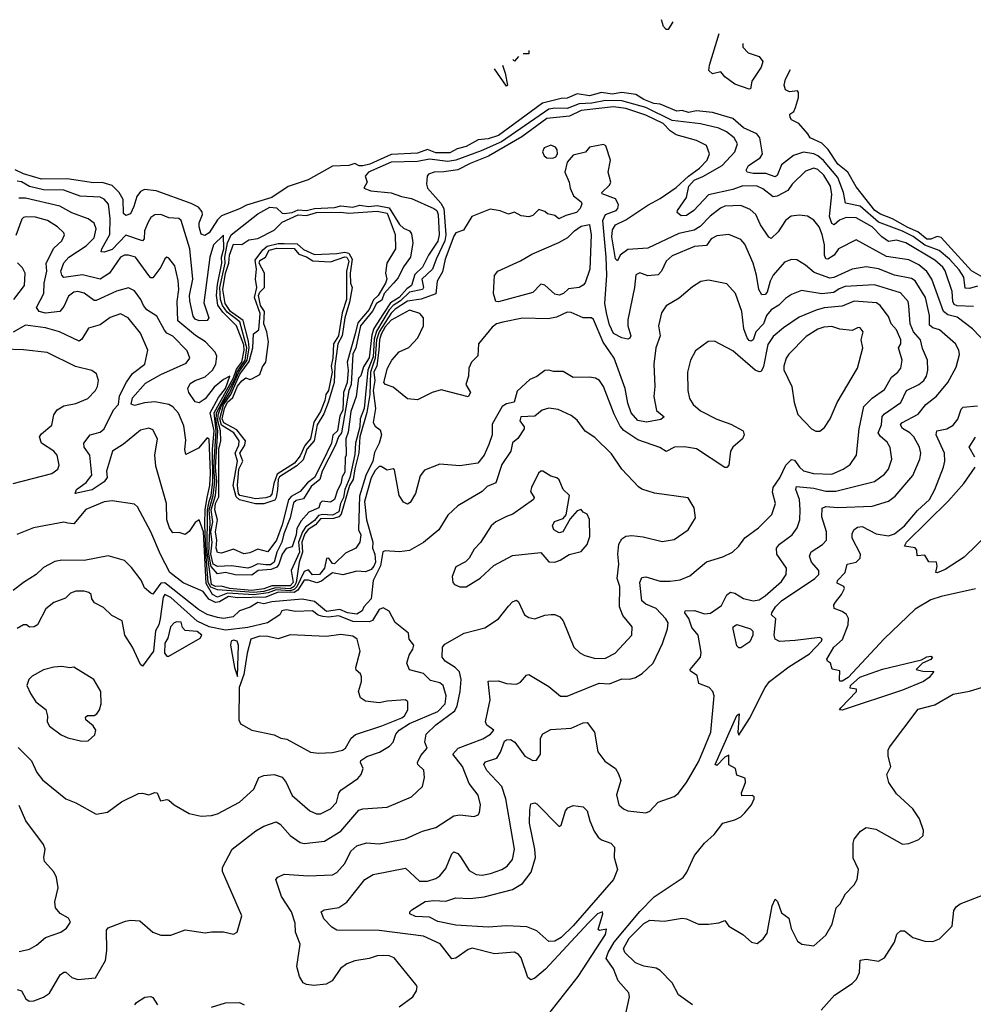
# Model space of a CAD drawing. Extents: x 1892934 to 2008621, y 567149 to 683290.
# Tile 292 of 298: x 1966567 to 1971285, y 677198 to 682069. Entities that reach past the tile are written whole.
import ezdxf

# ---------------------------------------------------------------- set-up
doc = ezdxf.new("R2010")
doc.units = 0

msp = doc.modelspace()

# ---------------------------------------------------------------- linework, layer by layer
at = {"layer": '0CON20XD'}
for points in [[(1969798.6, 682058.5), (1969775, 682020), (1969765, 682020), (1969752.5, 682035), (1969741.8, 682069.2)], [(1970143.9, 681950.9), (1970143.6, 681933.6), (1970170, 681905), (1970225, 681887.5), (1970243, 681863), (1970235.7, 681835), (1970188.9, 681765), (1970182.3, 681727.7), (1970175, 681725.6), (1970105, 681750), (1970055.7, 681785.7), (1970035, 681810.6), (1969995, 681801.2), (1969977, 681817), (1969978.8, 681845), (1970027.3, 682000.5)], [(1969085.5, 681916.1), (1969085, 681900), (1969056.9, 681900)], [(1969034.9, 681887.7), (1969015, 681863.3), (1969006.9, 681871.9)], [(1968956, 681845), (1968968.8, 681805), (1968980, 681745), (1968975, 681740), (1968916.2, 681826.5)], [(1971345, 680787.5), (1971275, 680826), (1971125, 680992.2), (1971105, 680996.4), (1971075, 680984.1), (1971055, 680983.7), (1971010, 681020), (1970960.9, 681040.9), (1970885, 681084.8), (1970825, 681106.5), (1970797.8, 681125), (1970705, 681242.7), (1970663.7, 681315), (1970614.3, 681355), (1970567.3, 681427.3), (1970535, 681458.1), (1970476.7, 681485), (1970466.2, 681505), (1970421.4, 681555), (1970385, 681574.3), (1970378.1, 681585), (1970377.7, 681602.3), (1970397.1, 681615), (1970405.4, 681634.6), (1970419.2, 681685), (1970419.3, 681709.3), (1970415, 681717.5), (1970375, 681712.5), (1970355, 681722.5), (1970348.8, 681745), (1970356, 681775), (1970380.6, 681823.1)], [(1970641.6, 681215), (1970615, 681288.7), (1970543.1, 681373.1), (1970516.1, 681396.1), (1970495, 681405.1), (1970445, 681413.1), (1970395, 681398), (1970335, 681350.8), (1970315, 681298.1), (1970305, 681291.1), (1970258.1, 681308.1), (1970195, 681308), (1970166.2, 681315), (1970161.4, 681325), (1970171.8, 681348.2), (1970230.4, 681385), (1970241.5, 681405), (1970228, 681485), (1970213.2, 681505), (1970148.2, 681535), (1970095, 681580), (1969995, 681609.4), (1969915, 681618.4), (1969875, 681610), (1969845, 681619.8), (1969817.1, 681617.1), (1969735, 681651.1), (1969704.5, 681655), (1969655, 681674.2), (1969615, 681699.6), (1969545, 681708.5), (1969498.6, 681701.4), (1969445, 681708.7), (1969385, 681693.1), (1969325, 681702.3), (1969275, 681681), (1969245, 681678.9), (1969154.1, 681655.9), (1968935, 681495.8), (1968885, 681480.4), (1968834.6, 681475.4), (1968775, 681441.5), (1968730.3, 681429.7), (1968695, 681410.1), (1968625, 681411.2), (1968585, 681427.4), (1968535, 681408.8), (1968405, 681402), (1968298.8, 681355), (1968265, 681346.1), (1968245.7, 681345.7), (1968225, 681357.7), (1968195, 681348.6), (1968115, 681343.9), (1967993.4, 681276.6), (1967895, 681243.5), (1967815, 681189.2), (1967688.9, 681151.1), (1967655, 681132.7), (1967565, 681099.6), (1967545, 681079.7), (1967505, 681014.8), (1967482.3, 681002.3), (1967465, 681008.6), (1967454.9, 681044.9), (1967454.3, 681065), (1967471.2, 681105), (1967469.1, 681119.1), (1967451.6, 681141.6), (1967415, 681159.3), (1967242.6, 681222.6), (1967185, 681229.2), (1967165, 681219.5), (1967145.6, 681195), (1967132.2, 681145), (1967115, 681108.9), (1967091.1, 681101.1), (1967080.9, 681110.9), (1967079.5, 681179.5), (1967058.3, 681215), (1967025, 681248.9), (1966975, 681263.3), (1966932.1, 681262.1), (1966801.4, 681281.4), (1966675, 681280.1), (1966585, 681307.2), (1966545, 681325.6)], [(1971285, 680650), (1971205, 680653.9), (1971190.3, 680660.3), (1971183.9, 680675), (1971180.4, 680725), (1971145, 680826.2), (1971133.3, 680845), (1971095, 680879.2), (1970951.5, 680965), (1970905, 680978), (1970865, 680972.5), (1970831.5, 680995), (1970785, 681044), (1970705, 681089.6), (1970655, 681089.8), (1970623, 681077), (1970595.8, 681054.2), (1970585, 681060.7), (1970572.6, 681095), (1970585.4, 681205), (1970578, 681245), (1970545, 681300), (1970515, 681327.9), (1970495, 681334.7), (1970455, 681320.4), (1970388.2, 681255), (1970366.2, 681223.8), (1970315, 681195.7), (1970295, 681193.3), (1970242.9, 681232.9), (1970215, 681246.1), (1970145, 681247.2), (1970095, 681228.3), (1969975, 681202), (1969902, 681125), (1969865, 681100.5), (1969839.5, 681099.5), (1969820, 681115), (1969821.4, 681125), (1969865, 681190), (1969877.4, 681245), (1969904.4, 681275), (1969947.2, 681292.8), (1970042.1, 681347.9), (1970105.2, 681414.8), (1970118.2, 681455), (1970101.6, 681485), (1970064.2, 681514.2), (1970025, 681533.1), (1969935, 681554), (1969795, 681570), (1969665, 681634.1), (1969545, 681668), (1969465, 681669.7), (1969396.7, 681656.7), (1969335, 681653.4), (1969275, 681629.8), (1969215, 681631.4), (1969184, 681626), (1968950.1, 681465), (1968849.7, 681419.7), (1968725, 681374.6), (1968685, 681366.9), (1968595, 681379.3), (1968535, 681368.1), (1968405, 681363.9), (1968292.5, 681315), (1968275.5, 681295), (1968285.6, 681265), (1968269.2, 681235), (1968303.2, 681223.2), (1968405, 681213.4), (1968455, 681194.4), (1968505, 681184.7), (1968616, 681135), (1968629.9, 681125), (1968637.5, 681105), (1968641.6, 681005), (1968635, 680972.7), (1968589.9, 680905), (1968560.1, 680845), (1968521.9, 680808.1), (1968505.4, 680755), (1968481.5, 680738.5), (1968443.9, 680695), (1968400.8, 680669.2), (1968366.6, 680615), (1968318.8, 680541.2), (1968309.2, 680510.8), (1968295, 680396.7), (1968267.8, 680352.2), (1968255, 680307.5), (1968243.6, 680295), (1968231.8, 680205), (1968205, 680130.8), (1968192.1, 680027.9), (1968181.1, 679995), (1968182.5, 679915), (1968177, 679903), (1968175, 679830), (1968161.8, 679808.2), (1968155, 679773.1), (1968138.3, 679741.7), (1968125, 679696), (1968105, 679681.9), (1968063.5, 679686.5), (1968053.1, 679676.9), (1968046.7, 679655), (1967997.3, 679632.7), (1967959.8, 679590.2), (1967938.1, 679551.9), (1967935, 679521.4), (1967915, 679462), (1967885, 679453.1), (1967864.6, 679425), (1967849.6, 679375), (1967839.4, 679360.6), (1967811.6, 679348.4), (1967746.2, 679343.8), (1967715, 679320.9), (1967632.3, 679322.3), (1967585, 679333.8), (1967545, 679327.9), (1967513.8, 679363.8), (1967502.5, 679425), (1967508.5, 679585), (1967504.6, 679645), (1967524.7, 679715), (1967532.4, 679785), (1967526.9, 679855), (1967538.6, 680035), (1967528.5, 680125), (1967625, 680296.8), (1967639.7, 680340.3), (1967665, 680375.1), (1967677.8, 680435), (1967675, 680461.2), (1967638.9, 680555), (1967571.7, 680621.7), (1967546.7, 680656.7), (1967540.1, 680705), (1967545, 680759.7), (1967567.5, 680865), (1967564.8, 680895), (1967576, 680936), (1967575, 681002.5), (1967525, 680955.7), (1967507.4, 680895), (1967478.1, 680668.1), (1967502.5, 680595), (1967495, 680581.2), (1967455, 680580), (1967435, 680587.8), (1967425, 680602.5), (1967408.4, 680678.4), (1967406.8, 680705), (1967423.1, 680785), (1967408.1, 680935), (1967366.3, 681076.3), (1967353.9, 681086.1), (1967305, 681089.3), (1967265, 681106.1), (1967236.2, 681103.8), (1967215, 681090), (1967202.4, 681067.6), (1967184.7, 681025), (1967181.8, 680985), (1967175, 680975.5), (1967092.7, 681002.7), (1967025, 680932.9), (1966985, 680919.1), (1966970.5, 680920.5), (1966973.1, 680935), (1967012.9, 681007.1), (1967014.8, 681085), (1967005.9, 681155.9), (1966985, 681181.1), (1966965, 681191.8), (1966865.9, 681195.9), (1966785, 681226.1), (1966685, 681227.7), (1966615, 681244.3), (1966575, 681266.7), (1966555, 681270.8)], [(1971353.4, 680463.4), (1971279.8, 680539.8), (1971205, 680596.7), (1971158.5, 680608.5), (1971137.7, 680625), (1971079.5, 680785), (1971055, 680823.1), (1971015, 680857.1), (1970965, 680881.9), (1970855, 680897.5), (1970705, 680979.4), (1970617.8, 680935), (1970595.6, 680905), (1970565, 680884.6), (1970555, 680885.6), (1970547.7, 680905), (1970549, 680955), (1970536.9, 681006.9), (1970522.5, 681045), (1970495, 681076.7), (1970465, 681097.7), (1970425, 681102.7), (1970383.5, 681096.5), (1970355.5, 681075), (1970319.7, 681020.3), (1970285, 680987.5), (1970273, 680993), (1970231.2, 681055), (1970208.2, 681105), (1970180.9, 681130.9), (1970135, 681150), (1970055, 681146.1), (1970033.1, 681136.9), (1969982, 681098), (1969933.7, 681046.3), (1969902.8, 681027.2), (1969828.2, 681011.8), (1969675, 680939), (1969575, 680933), (1969536.7, 680905), (1969525, 680876.7), (1969515, 680886.7), (1969495.6, 680995), (1969499.9, 681030.1), (1969514.2, 681055), (1969565, 681079), (1969675, 681152.3), (1969735, 681184.8), (1969815, 681239.4), (1969875.1, 681294.9), (1969930.8, 681335), (1969967.3, 681375), (1969979.2, 681405), (1969965, 681447.1), (1969915, 681471), (1969815, 681500.3), (1969785, 681520), (1969749.8, 681555), (1969665, 681597.2), (1969565, 681630.2), (1969505, 681637.6), (1969345, 681619.9), (1969287.5, 681592.5), (1969175, 681580), (1969050.9, 681489.1), (1968885.7, 681394.3), (1968795, 681358.1), (1968735, 681326.8), (1968665, 681316), (1968617.5, 681315), (1968590, 681305), (1968582.5, 681295), (1968579.2, 681255), (1968584.4, 681235), (1968650.9, 681160.9), (1968664.4, 681134.4), (1968674.4, 681005), (1968669.5, 680975), (1968626.7, 680885), (1968609.7, 680835), (1968556, 680785), (1968564.2, 680745), (1968559, 680735), (1968495, 680720.4), (1968451.1, 680678.9), (1968414.2, 680655.8), (1968395, 680633.5), (1968332.2, 680527.8), (1968320.9, 680489.1), (1968315, 680401.1), (1968289.5, 680335), (1968271.1, 680145), (1968251.5, 680095), (1968249.4, 680055), (1968228.6, 679975), (1968225, 679918.2), (1968199.3, 679805), (1968175.6, 679745), (1968168.1, 679705), (1968153.6, 679676.4), (1968145.8, 679634.2), (1968115, 679617.3), (1968065, 679621.2), (1968045, 679616.8), (1968025, 679591.1), (1967981.5, 679558.5), (1967966.3, 679535), (1967945.5, 679485), (1967951.8, 679435), (1967910.1, 679345), (1967919.2, 679285), (1967905, 679268), (1967815, 679269.1), (1967775, 679254), (1967715, 679245.5), (1967605, 679254.9), (1967565, 679267.4), (1967535, 679265.8), (1967516.1, 679275), (1967494.5, 679435), (1967495.4, 679645), (1967504.1, 679685), (1967514.2, 679715), (1967522.9, 679782.9), (1967520.1, 679945), (1967528.3, 680035), (1967508.7, 680125), (1967549.7, 680200.3), (1967585, 680244.8), (1967607.1, 680305), (1967575, 680289), (1967528.2, 680251.8), (1967485, 680193.1), (1967455, 680172.9), (1967435, 680178), (1967404.3, 680225), (1967398, 680245), (1967410.2, 680269.8), (1967434.2, 680285), (1967485, 680302.8), (1967520.2, 680335), (1967537.1, 680365), (1967542, 680405), (1967534.5, 680424.5), (1967485.8, 680475), (1967436.8, 680506.8), (1967349.5, 680579.5), (1967345.2, 680675), (1967354.2, 680735), (1967351.1, 680778.9), (1967335, 680852), (1967305, 680890), (1967295, 680893.8), (1967285, 680886.2), (1967264.6, 680845), (1967225, 680791.5), (1967215, 680792.5), (1967205, 680803.3), (1967139.6, 680895), (1967104.8, 680904.8), (1967085, 680904), (1967065.3, 680895), (1967010.6, 680815), (1966965, 680784.8), (1966877.4, 680807.4), (1966784.4, 680794.4), (1966774.8, 680804.8), (1966770, 680825), (1966785, 680866.8), (1966810.3, 680895), (1966895, 680950.7), (1966935, 680989.6), (1966945.2, 681035), (1966935, 681062.1), (1966905, 681084.1), (1966825, 681113.5), (1966765, 681147), (1966595, 681186.2), (1966563.2, 681186.8)], [(1969563.1, 677145), (1969583.8, 677235), (1969581.2, 677255), (1969528.1, 677315), (1969505, 677374.3), (1969468.4, 677425), (1969478, 677455), (1969508.6, 677505), (1969635, 677658), (1969705, 677730), (1969850, 677825), (1969868.1, 677851.9), (1969905.4, 677935), (1969955, 677995.5), (1970002.4, 678037.6), (1970045, 678094), (1970105, 678110.8), (1970134.4, 678125.6), (1970154.5, 678145.5), (1970188, 678185), (1970201.2, 678215), (1970200, 678225), (1970191.2, 678231.2), (1970138.8, 678228.8), (1970138.6, 678245), (1970158, 678295), (1970156.1, 678316.1), (1970115, 678332.5), (1970107.5, 678365), (1970075, 678382.5), (1970075, 678430), (1970055, 678420), (1970015, 678380), (1970007.5, 678385), (1970115, 678626.7), (1970126.2, 678635), (1970120, 678545), (1970125, 678530), (1970177.6, 678612.4), (1970255.4, 678764.6), (1970277.1, 678795), (1970372.2, 678867.8), (1970475, 678932.2), (1970533.5, 678995), (1970537, 679007), (1970525, 679012.2), (1970402.7, 678997.3), (1970325, 678993.8), (1970304.7, 679004.7), (1970299.6, 679025), (1970307.5, 679105), (1970286.7, 679125), (1970287.5, 679135), (1970305.4, 679165), (1970335.9, 679195), (1970500.3, 679305), (1970520.4, 679325), (1970519.6, 679345), (1970484.1, 679385), (1970474.1, 679415), (1970483, 679437), (1970537.9, 679472.1), (1970557.5, 679495), (1970558.8, 679535), (1970535, 679610), (1970536.7, 679653.3), (1970555, 679660.3), (1970615, 679656.7), (1970785, 679662), (1970865, 679686.9), (1970898.8, 679711.2), (1970984.7, 679815), (1971019.4, 679895), (1971025.3, 679925), (1971019.1, 679955), (1970990.7, 680005), (1970971.2, 680025), (1970935, 680047.5), (1970923.8, 680065), (1970931.5, 680075), (1971012.2, 680117.8), (1971049.1, 680165), (1971102.8, 680207.2), (1971159.2, 680275), (1971199.5, 680350.5), (1971216.7, 680413.3), (1971213.2, 680435), (1971196.9, 680465), (1971116.7, 680535), (1971085, 680545.3), (1971068.6, 680558.6), (1971068.1, 680605), (1971048.8, 680695), (1970997.1, 680777.1), (1970978.8, 680788.8), (1970895, 680805.7), (1970815, 680837.2), (1970755, 680846.6), (1970685, 680834.7), (1970595, 680794.4), (1970575, 680790.9), (1970498, 680818), (1970455, 680854.6), (1970410.8, 680880.8), (1970385, 680882.9), (1970350.6, 680869.4), (1970294.7, 680805), (1970279.7, 680775), (1970265, 680721.8), (1970255, 680710.4), (1970238.2, 680708.2), (1970223.3, 680735), (1970212.4, 680805), (1970195.2, 680865), (1970155, 680959.4), (1970135, 680981.1), (1970075, 681006.4), (1970015, 681000.3), (1969987.3, 680985), (1969965, 680952.7), (1969905, 680946.5), (1969795, 680901.4), (1969764.5, 680875), (1969742.7, 680825), (1969725, 680807.1), (1969675, 680801.8), (1969635, 680816.6), (1969615, 680806.9), (1969608.5, 680745), (1969574.7, 680585), (1969576.1, 680555), (1969590, 680505), (1969585, 680493.3), (1969575, 680488.8), (1969545, 680494.7), (1969505, 680517.5), (1969485, 680559.2), (1969470.9, 680610.9), (1969461.8, 680665), (1969470.8, 680805), (1969468.3, 680895), (1969451.9, 681075), (1969465.2, 681104.8), (1969517.5, 681125), (1969526.2, 681135), (1969530, 681155), (1969515, 681182.5), (1969448.3, 681208.3), (1969447.5, 681215), (1969485, 681250), (1969491.2, 681265), (1969478, 681315), (1969490, 681375), (1969465.9, 681445.9), (1969455, 681451.2), (1969385, 681438), (1969366.2, 681413.8), (1969305, 681399.4), (1969276, 681365), (1969264.2, 681315), (1969285.7, 681265.7), (1969290, 681235), (1969307, 681197), (1969345, 681167.5), (1969347.7, 681157.7), (1969340, 681135), (1969320.8, 681115), (1969269.2, 681100.8), (1969233.3, 681083.3), (1969215, 681100), (1969178.3, 681108.3), (1969165, 681120), (1969135, 681130), (1969105, 681100), (1969085, 681093.3), (1969048.3, 681098.3), (1969015, 681117.5), (1968985, 681107.5), (1968943.6, 681123.6), (1968895, 681132.5), (1968803.8, 681095), (1968761.7, 681028.3), (1968725, 681014.3), (1968715, 680997.5), (1968672.3, 680885), (1968657.9, 680822.1), (1968632.9, 680775), (1968625, 680712.7), (1968552.9, 680687.1), (1968485, 680676.2), (1968425, 680637.3), (1968405, 680617.5), (1968344.8, 680525.2), (1968331.5, 680485), (1968324.8, 680395), (1968302.1, 680325), (1968298.5, 680215), (1968284.5, 680125.5), (1968250, 680005), (1968244, 679926), (1968225, 679848), (1968216, 679795), (1968199.2, 679765), (1968157.1, 679622.9), (1968145, 679610.3), (1968119.2, 679600.8), (1968055, 679600.5), (1968030, 679570), (1967993.3, 679546.7), (1967977.9, 679525), (1967962.6, 679485), (1967966, 679435), (1967950.1, 679385), (1967935, 679285), (1967925, 679264.5), (1967905.7, 679254.3), (1967831.7, 679258.3), (1967775, 679240.7), (1967725, 679234.6), (1967545, 679248.3), (1967512.5, 679262.5), (1967499.8, 679285), (1967487.3, 679435), (1967482.5, 679575), (1967484.9, 679645.1), (1967495, 679706.2), (1967507.8, 679765), (1967511.5, 679825), (1967505, 679994.7), (1967495, 680000.9), (1967450.6, 679949.4), (1967388.3, 679918.3), (1967383, 679943), (1967389, 679989), (1967379.3, 680059.3), (1967353, 680123), (1967325, 680154.6), (1967304, 680165), (1967235, 680178), (1967185, 680173.6), (1967135, 680160.5), (1967117.5, 680167.5), (1967125, 680198), (1967189.8, 680270.2), (1967265, 680313.9), (1967390.8, 680369.2), (1967408.8, 680395), (1967395, 680430.8), (1967325, 680502.7), (1967295, 680518.8), (1967282.5, 680532.5), (1967245, 680603.1), (1967195, 680634.6), (1967180, 680655), (1967165.7, 680685.7), (1967135, 680727.5), (1967105, 680742.5), (1967045, 680726.7), (1966945, 680679.7), (1966935, 680680.6), (1966885, 680716.6), (1966855, 680724.2), (1966835, 680720.8), (1966808.9, 680701.1), (1966785, 680650), (1966765, 680625.3), (1966695, 680617.3), (1966662.5, 680625), (1966650, 680645), (1966686.6, 680715), (1966687.5, 680765), (1966701.9, 680825), (1966698.5, 680865), (1966735, 680938.2), (1966774.6, 680975), (1966788.9, 681005), (1966785.6, 681015), (1966753.6, 681045), (1966705, 681075.3), (1966645, 681092.1), (1966596.7, 681093.3), (1966585, 681091.4), (1966577.8, 681082.2), (1966548.2, 681001.8)], [(1969205, 681383.8), (1969219.1, 681390.9), (1969228.2, 681405), (1969226.5, 681425), (1969218.3, 681438.3), (1969195, 681447.9), (1969161.9, 681435), (1969153.6, 681415), (1969161.9, 681395), (1969175.4, 681385.4), (1969205, 681383.8)], [(1971305, 680751.6), (1971265, 680739.8), (1971245, 680741.5), (1971237, 680795), (1971215, 680831.1), (1971166.1, 680885), (1971115, 680927.1), (1971044.4, 680954.4), (1970987, 680997), (1970935, 681023.5), (1970815, 681066.7), (1970725, 681146.3), (1970651.9, 681161.9), (1970641.6, 681215)], [(1967695, 679356.2), (1967615, 679367.5), (1967545, 679364), (1967524, 679375), (1967511.7, 679425), (1967518.3, 679485), (1967513, 679535), (1967521.8, 679585), (1967514.5, 679645), (1967535, 679715), (1967541.6, 679785), (1967535.2, 679855), (1967547.7, 680035), (1967539.3, 680085), (1967540.6, 680125), (1967632.5, 680295), (1967643, 680327), (1967681.7, 680385), (1967690.5, 680445), (1967655.2, 680575), (1967592.9, 680622.9), (1967569.9, 680655), (1967560.3, 680685), (1967557, 680745), (1967583.5, 680865), (1967582, 680895), (1967595, 680965), (1967612.6, 681005), (1967745, 681108.2), (1967805, 681141.1), (1967837.9, 681137.9), (1967865, 681111.4), (1967875, 681109.6), (1967915, 681115.5), (1967945, 681127.9), (1967985, 681124.5), (1968025, 681135.1), (1968125, 681140.7), (1968155, 681147.7), (1968215, 681141.6), (1968248.8, 681151.2), (1968294.7, 681144.7), (1968335, 681149.3), (1968395, 681137.6), (1968445, 681056.4), (1968465, 681037.1), (1968495.6, 681025), (1968505, 681009.2), (1968512.5, 680965), (1968500.3, 680895), (1968465, 680846.3), (1968438.7, 680791.3), (1968416.3, 680765), (1968370.3, 680715), (1968358.2, 680681.8), (1968332, 680665), (1968312.2, 680627.8), (1968253.1, 680555), (1968229.6, 680445), (1968214.7, 680415), (1968206.1, 680265), (1968194.8, 680234.8), (1968158.8, 680025), (1968143.3, 680005), (1968129.5, 679965), (1968062.6, 679835), (1968051.1, 679795), (1968009.5, 679760.5), (1967970.7, 679699.3), (1967935, 679690.3), (1967921.3, 679678.7), (1967905.3, 679604.7), (1967872.8, 679525), (1967863.8, 679485), (1967838.5, 679435), (1967825.4, 679385), (1967807.3, 679372.7), (1967785, 679373), (1967745, 679377.3), (1967715, 679363.2), (1967695, 679356.2)], [(1967675, 679426.7), (1967625, 679450), (1967565, 679430), (1967545, 679433.3), (1967539.6, 679455), (1967542.5, 679495), (1967536.2, 679535), (1967544.9, 679595), (1967532, 679645), (1967535, 679675.2), (1967552, 679708), (1967551.7, 679945), (1967561.5, 679985), (1967560.4, 680035), (1967547.6, 680085), (1967549.4, 680115), (1967563, 680157), (1967605.7, 680224.3), (1967650.8, 680325), (1967692.3, 680385), (1967702.9, 680445), (1967699.4, 680479.4), (1967671.7, 680581.7), (1967610.2, 680625), (1967584, 680665), (1967571.5, 680735), (1967584.6, 680815), (1967601.6, 680865), (1967605, 680904.2), (1967625, 680958.8), (1967665, 680956.5), (1967700.1, 680979.9), (1967745, 680987.1), (1967825, 681028.7), (1967865, 681068.3), (1967945, 681104.4), (1967985, 681100.7), (1968035, 681115.8), (1968155, 681117.4), (1968195, 681112.1), (1968335, 681121.7), (1968385, 681112.4), (1968423.8, 681006.2), (1968425.7, 680935), (1968383, 680865), (1968376.7, 680815), (1968383.5, 680785), (1968376.9, 680765), (1968339.7, 680705), (1968317.2, 680682.8), (1968295.4, 680635), (1968240, 680570), (1968227.1, 680515), (1968186.9, 680375), (1968191.7, 680335), (1968186.5, 680275), (1968168.1, 680225), (1968165, 680136.9), (1968150.6, 680109.4), (1968138.3, 680035), (1968116, 680014), (1968108.6, 679975), (1968065, 679882.3), (1968025, 679803.6), (1967991.4, 679778.6), (1967955, 679734.4), (1967909.6, 679710.4), (1967896.2, 679693.8), (1967865, 679570.5), (1967837.1, 679495), (1967795, 679436.7), (1967745, 679450), (1967705, 679431.2), (1967675, 679426.7)], [(1968935, 680672.9), (1968922.5, 680675), (1968910.5, 680715), (1968915, 680803.3), (1968931.9, 680825), (1969044.6, 680875.4), (1969101.1, 680908.9), (1969233.9, 680966.1), (1969277.8, 680992.2), (1969310.8, 681025), (1969345, 681047.7), (1969385.3, 681055.3), (1969394.6, 681004.6), (1969388.1, 680835), (1969365, 680766.9), (1969355, 680755.5), (1969335, 680744.7), (1969282.5, 680737.5), (1969257.5, 680715), (1969235, 680706), (1969215, 680711.2), (1969165, 680756.2), (1969145, 680760), (1969105, 680720), (1968935, 680672.9)], [(1967733.3, 679673.3), (1967653.7, 679693.7), (1967638, 679708), (1967623.6, 679765), (1967643.7, 679885), (1967632.3, 679925), (1967651.4, 679965), (1967652, 679985), (1967625.6, 680025.6), (1967565, 680063), (1967556.2, 680095), (1967575, 680163.5), (1967611.9, 680215), (1967655.8, 680315), (1967701.8, 680378.2), (1967720.9, 680445), (1967723.3, 680515), (1967749.2, 680535), (1967756.3, 680615), (1967728.7, 680695), (1967740.1, 680745), (1967734, 680785), (1967738.8, 680835), (1967731, 680879), (1967769, 680931), (1967791.5, 680948.5), (1967845, 680962.3), (1967875, 680962), (1967939.8, 680959.8), (1967971.7, 680931.7), (1968025, 680907.1), (1968135, 680911.7), (1968175, 680919.9), (1968195, 680914.8), (1968211.6, 680885), (1968201, 680815), (1968203.5, 680765), (1968211.4, 680745), (1968198.5, 680671.5), (1968174.7, 680595), (1968162.1, 680505), (1968140.8, 680465), (1968125.1, 680355), (1968122.6, 680275), (1968093.4, 680175), (1968071, 680119), (1968039.2, 680065), (1968022.9, 679985), (1967987.4, 679945), (1967968.5, 679891.5), (1967938.2, 679861.8), (1967852.3, 679807.7), (1967846, 679795), (1967841.9, 679745), (1967836.3, 679705), (1967828.3, 679691.7), (1967775, 679674.5), (1967733.3, 679673.3)], [(1967735, 679698.9), (1967656.3, 679715), (1967649.5, 679725), (1967644.7, 679765), (1967650.3, 679845), (1967670.3, 679885), (1967655.6, 679925), (1967681.2, 679965), (1967684.6, 679985), (1967640.3, 680040.3), (1967576.7, 680075), (1967569.1, 680095), (1967580, 680145), (1967595, 680177.1), (1967620.5, 680199.5), (1967645, 680255.8), (1967665, 680282), (1967685, 680296.7), (1967705, 680289.4), (1967715, 680291.8), (1967755, 680314.2), (1967768.2, 680351.8), (1967784.4, 680375), (1967798.2, 680475), (1967790.1, 680525), (1967774.8, 680565), (1967778.3, 680625), (1967758.8, 680655), (1967747.7, 680705), (1967755, 680721.3), (1967778.1, 680745), (1967778.3, 680815), (1967750.9, 680865), (1967755, 680877.1), (1967782.7, 680895), (1967800.8, 680929.2), (1967839.4, 680939.4), (1967925, 680937.8), (1967948.4, 680908.4), (1967985, 680896.6), (1968016.8, 680876.8), (1968105, 680870.6), (1968175, 680896.6), (1968185.9, 680895), (1968195.3, 680875), (1968182.8, 680825), (1968184, 680685), (1968161.6, 680618.4), (1968143.4, 680505), (1968118.6, 680465), (1968116.3, 680395), (1968108, 680355), (1968111.9, 680325), (1968094.9, 680235), (1968080.7, 680215), (1968076.2, 680185), (1968055, 680131.2), (1968022.5, 680077.5), (1968004.8, 679995), (1967978.1, 679961.9), (1967955, 679912.3), (1967926.1, 679875), (1967840, 679820), (1967824.4, 679775), (1967815, 679721.6), (1967805, 679710.2), (1967785, 679703.2), (1967735, 679698.9)], [(1966537.6, 680685), (1966590.4, 680755), (1966593.1, 680815), (1966581.3, 680841.3), (1966555.8, 680865.8)], [(1970966.1, 680653.9), (1970962.5, 680675), (1970925, 680718.3), (1970795, 680757.7), (1970651.4, 680748.6), (1970621.8, 680738.2), (1970595, 680719.8), (1970535, 680712.2), (1970435, 680728.9), (1970385, 680710.4), (1970355, 680690.3), (1970323.3, 680656.7), (1970285, 680634), (1970262.1, 680605), (1970246.2, 680565), (1970209.2, 680525), (1970195.4, 680485), (1970185, 680479.5), (1970175, 680482.5), (1970166.4, 680495), (1970149.6, 680539.6), (1970139.6, 680625), (1970108.1, 680715), (1970065, 680763.1), (1969975, 680780.9), (1969936.4, 680773.6), (1969895, 680748.1), (1969828.9, 680691.1), (1969765, 680654.3), (1969741.8, 680618.2), (1969727.8, 680555), (1969734.6, 680505), (1969714.8, 680445.2), (1969704.7, 680365), (1969708.8, 680255), (1969704.1, 680205), (1969717.8, 680135), (1969755.6, 680104.4), (1969738.6, 680091.4), (1969668, 680078), (1969625, 680085.6), (1969591.3, 680125), (1969575, 680172), (1969561.5, 680245), (1969508.1, 680395), (1969453.3, 680473.3), (1969405, 680585.8), (1969395, 680594.3), (1969355, 680594.2), (1969295, 680620.8), (1969275, 680622.9), (1969221.8, 680598.2), (1969181.5, 680588.5), (1969055, 680591.8), (1968956.4, 680573.6), (1968926.2, 680565), (1968905, 680548.6), (1968836.9, 680465), (1968833.7, 680406.3), (1968802.2, 680375), (1968788.2, 680345), (1968786.5, 680305), (1968773.6, 680265), (1968796.7, 680225), (1968785, 680203.4), (1968652.7, 680237.3), (1968607.5, 680225), (1968535, 680188), (1968485, 680193.5), (1968415, 680251.3), (1968376.4, 680265), (1968369.1, 680275), (1968386.8, 680345), (1968407.7, 680385), (1968443.4, 680426.6), (1968491.9, 680448.1), (1968536.4, 680495), (1968564.6, 680555), (1968563.8, 680595), (1968547.1, 680615), (1968495, 680632.4), (1968405, 680583.3), (1968375, 680549.2), (1968355, 680512.9), (1968346.5, 680485), (1968344.2, 680434.2), (1968333.1, 680356.9), (1968318.9, 680325), (1968323.6, 680285), (1968316.1, 680235), (1968327.9, 680145), (1968316.1, 680076.1), (1968325, 680057.5), (1968350.5, 680040.5), (1968356, 680015), (1968345.5, 679975), (1968321.6, 679928.4), (1968313.1, 679885), (1968279.2, 679815), (1968247.2, 679712.8), (1968243.3, 679545), (1968255, 679520), (1968250, 679485), (1968230, 679455), (1968179.2, 679430.8), (1968125, 679377.5), (1968115, 679379.2), (1968095.4, 679405.4), (1968085, 679402.9), (1968075.5, 679355), (1968049.5, 679325), (1968015, 679323.2), (1967995, 679347.5), (1967975, 679339.5), (1967937.3, 679262.7), (1967925, 679249.7), (1967905, 679244.4), (1967835, 679248.6), (1967796.2, 679233.8), (1967725, 679224.5), (1967595, 679232.3), (1967545, 679212.6), (1967521.4, 679225), (1967489.6, 679279.6), (1967475.4, 679535), (1967455, 679595.6), (1967435, 679581.8), (1967405, 679537.5), (1967385, 679522.5), (1967355, 679531.9), (1967325, 679531.1), (1967307.5, 679555), (1967294.8, 679595), (1967293.7, 679675), (1967240.3, 679860.3), (1967235.3, 679915), (1967248.1, 679995), (1967225, 680040), (1967205, 680048.6), (1967165, 680038.1), (1967080.3, 679969.7), (1967026.4, 679935), (1967010.6, 679885), (1966996.8, 679835), (1966999, 679805), (1966985, 679782.7), (1966925, 679743.5), (1966841.2, 679725), (1966848.1, 679745), (1966895, 679779.5), (1966924.2, 679815.8), (1966913.2, 679915), (1966885.6, 679955), (1966884.2, 679974.2), (1966915, 680016), (1966965, 680028.6), (1966984.1, 680045), (1967031.4, 680138.6), (1967055.1, 680165), (1967061, 680209), (1967095, 680276.1), (1967125, 680318.7), (1967185.4, 680365), (1967201.2, 680435), (1967165, 680518.2), (1967103.6, 680595), (1967065, 680614.6), (1967015, 680596.2), (1966965, 680560), (1966907, 680543), (1966875, 680488.1), (1966861.7, 680478.3), (1966764.5, 680524.5), (1966695, 680544.8), (1966595, 680558.1), (1966535, 680523.5)], [(1970288.6, 679621.4), (1970306.4, 679675), (1970291.6, 679731.6), (1970294.6, 679755), (1970326.8, 679803.2), (1970357.1, 679865), (1970385, 679893.6), (1970399.6, 679889.6), (1970424.7, 679855), (1970445, 679838), (1970494.8, 679824.8), (1970585, 679820.9), (1970641.4, 679845), (1970675, 679868.9), (1970706.5, 679915), (1970719.7, 680045), (1970743.3, 680155), (1970785, 680196.6), (1970845, 680240.4), (1970879.6, 680300.4), (1970911.5, 680325), (1970926.1, 680345), (1970933.2, 680385), (1970914.6, 680445), (1970925.3, 680465), (1970925.8, 680485), (1970904.7, 680535), (1970878.2, 680565), (1970865, 680601.5), (1970823.9, 680655), (1970805, 680668.3), (1970696, 680676), (1970635, 680652.2), (1970546.5, 680643.5), (1970507.1, 680632.9), (1970422.8, 680597.2), (1970345, 680545.3), (1970295, 680502.5), (1970267.8, 680462.2), (1970247.3, 680352.7), (1970235, 680328.9), (1970225, 680327.1), (1970205, 680336), (1970095, 680430.8), (1970005, 680479.2), (1969972.1, 680477.9), (1969909.8, 680430.2), (1969885.5, 680385), (1969870, 680325), (1969872.7, 680235), (1969880.5, 680195), (1969899.4, 680165), (1969935, 680134.6), (1970015, 680093.1), (1970085, 680068.2), (1970145.8, 680035), (1970151.1, 680015), (1970142.2, 679995), (1970095, 679954.2), (1970083.1, 679935), (1970075.5, 679865), (1970065.4, 679854.6), (1970055, 679853.3), (1969915, 679946.9), (1969855, 679956.2), (1969806.1, 679953.9), (1969765, 679932.5), (1969733.5, 679953.5), (1969625, 679990.8), (1969556.4, 680036.4), (1969537.6, 680057.6), (1969507.6, 680117.6), (1969455, 680254.2), (1969434.6, 680284.6), (1969415, 680295.6), (1969385, 680300.6), (1969305, 680299.2), (1969255, 680329.3), (1969208.1, 680328.1), (1969185, 680335.6), (1969165, 680334.2), (1969125, 680304.3), (1969090.2, 680289.8), (1969028.6, 680231.4), (1969012.6, 680177.4), (1968975, 680169.1), (1968953.8, 680156.2), (1968905, 680067.5), (1968903.7, 680015), (1968887.5, 679967.5), (1968865, 679915.4), (1968833.5, 679875), (1968745, 679862.3), (1968645, 679870.8), (1968568.7, 679841.3), (1968547.8, 679812.2), (1968524.4, 679725), (1968498.8, 679681.2), (1968485, 679672.9), (1968465, 679682.9), (1968444, 679715), (1968421.7, 679841.7), (1968415, 679847.1), (1968385, 679840.8), (1968355, 679858.8), (1968345, 679858.6), (1968325, 679838.6), (1968305, 679802.3), (1968272.1, 679685), (1968282.2, 679595), (1968313.3, 679485), (1968311.6, 679455), (1968323.2, 679425), (1968326.6, 679385), (1968319, 679365), (1968305, 679349.1), (1968278.2, 679338.2), (1968235, 679341.3), (1968165, 679322.6), (1968115, 679332.4), (1968085, 679310.7), (1968059.3, 679290.7), (1968036.2, 679283.8), (1967995, 679297.1), (1967975, 679296.3), (1967943.6, 679246.4), (1967924.7, 679235.3), (1967845, 679236.9), (1967785, 679212.7), (1967645, 679208.7), (1967599.4, 679215), (1967555, 679189.1), (1967535, 679186.3), (1967502, 679202), (1967475, 679239.7), (1967375, 679282.7), (1967310, 679335), (1967262.9, 679422.9), (1967215, 679535.7), (1967149.8, 679659.8), (1967135, 679673.1), (1967025, 679688.5), (1966985, 679683.6), (1966894.8, 679645.2), (1966835, 679575.6), (1966805, 679578.9), (1966785, 679583.3), (1966635, 679556.1), (1966553, 679523)], [(1969149.1, 677105), (1969329.1, 677335), (1969465, 677543.3), (1969470, 677570), (1969435, 677563.3), (1969428.3, 677568.3), (1969452.5, 677645), (1969450, 677655), (1969425, 677645.6), (1969380, 677600), (1969168, 677372), (1969115, 677327.9), (1969095, 677319.4), (1969080.4, 677330.4), (1969047.6, 677427.6), (1969035, 677444.2), (1969015, 677455.6), (1968915, 677447.3), (1968805, 677475.6), (1968785, 677468.6), (1968725, 677425.6), (1968705, 677423.3), (1968647.5, 677497.5), (1968565, 677535.2), (1968345, 677562.6), (1968135, 677564.6), (1968110.4, 677580.4), (1968071.1, 677621.1), (1968058.8, 677655), (1968072.5, 677665), (1968145, 677676.9), (1968185, 677703.3), (1968274.5, 677815), (1968315, 677839.7), (1968475, 677872), (1968545, 677806.5), (1968585, 677807.8), (1968625, 677821.3), (1968646, 677834), (1968675, 677870), (1968705, 677942), (1968715, 677953.1), (1968734.1, 677944.1), (1968748.1, 677928.1), (1968790.2, 677860.2), (1968825, 677840.9), (1968855, 677837.7), (1968896.2, 677845), (1968952, 677865), (1968978.1, 677881.9), (1969004.7, 677915.3), (1969015.4, 677965), (1968972.6, 678215), (1968952.4, 678275), (1968877.1, 678355), (1968863.6, 678385), (1968871.6, 678398.4), (1968928.1, 678415), (1968944.7, 678445), (1968965, 678499.2), (1968975, 678507.2), (1968995, 678508.9), (1969015.7, 678495.7), (1969065.6, 678425), (1969105, 678404.4), (1969124.3, 678405.7), (1969143.8, 678436.2), (1969143.5, 678515), (1969155, 678536.4), (1969195, 678558.2), (1969295, 678563.9), (1969355, 678591.1), (1969375, 678592.9), (1969410, 678545), (1969426.7, 678446.7), (1969461.6, 678401.6), (1969514.4, 678365), (1969529.1, 678339.1), (1969540, 678305), (1969519.5, 678235), (1969530.8, 678185), (1969553.8, 678165), (1969575, 678155.7), (1969665, 678146), (1969685, 678154), (1969725, 678197.8), (1969805, 678226.4), (1969825, 678241.1), (1969866.4, 678295), (1969925, 678397.9), (1969947.7, 678452.3), (1969986.7, 678545), (1970003.3, 678725), (1969996.1, 678746.1), (1969977.5, 678765), (1969926.7, 678785), (1969918.8, 678825), (1969886, 678846), (1969884.3, 678855), (1969891.4, 678865), (1969935.7, 678915), (1969938.8, 678938.8), (1969923.8, 679025), (1969892.4, 679062.4), (1969876.5, 679106.5), (1969858.1, 679135), (1969858.8, 679145), (1969905, 679146.1), (1969955, 679130), (1969985, 679133.7), (1970038.3, 679171.7), (1970065.9, 679224.1), (1970083.5, 679236.5), (1970105, 679231.6), (1970147.1, 679205), (1970195, 679194), (1970225, 679198.8), (1970255, 679218.2), (1970335, 679290), (1970359.2, 679325), (1970360.4, 679355), (1970312, 679425), (1970310.4, 679455), (1970326.1, 679473.9), (1970388.5, 679521.5), (1970413.2, 679555), (1970426.7, 679595), (1970428.6, 679645), (1970424.8, 679695), (1970406.8, 679745), (1970410.4, 679759.6), (1970495, 679750.8), (1970555, 679736.6), (1970605, 679737.1), (1970795, 679784), (1970845, 679820.9), (1970864.5, 679845), (1970881.5, 679895), (1970872.7, 679952.7), (1970859.1, 679979.1), (1970825, 680006.4), (1970813.3, 680025), (1970830.6, 680065), (1970834.5, 680105.5), (1970845, 680119.7), (1970926.7, 680175), (1970954.8, 680235.2), (1971015, 680264.7), (1971040, 680285), (1971052.4, 680305), (1971060, 680335), (1971057.5, 680385), (1971032.6, 680442.6), (1971023.7, 680485), (1970988, 680525), (1970971.6, 680565), (1970966.1, 680653.9)], [(1970505, 680034.2), (1970525, 680034.3), (1970548.3, 680051.7), (1970576.9, 680095), (1970610.5, 680175), (1970711.1, 680345), (1970738.6, 680445), (1970729.2, 680485), (1970739.4, 680525), (1970725, 680544.3), (1970715, 680545.6), (1970685, 680531.4), (1970625, 680538.5), (1970585, 680550.7), (1970545, 680547.5), (1970515, 680538), (1970458.2, 680501.8), (1970372.2, 680415), (1970359.2, 680395), (1970346.8, 680355), (1970347.4, 680337.4), (1970387.3, 680255), (1970398.9, 680175), (1970415.7, 680115.7), (1970484.4, 680044.4), (1970505, 680034.2)], [(1966535, 679775.3), (1966725, 679824.4), (1966755.8, 679845), (1966762.5, 679865), (1966751.9, 679915), (1966735.6, 679935), (1966675, 679974.4), (1966665.6, 680005), (1966675, 680020.8), (1966726, 680064), (1966736.2, 680115), (1966751.4, 680138.6), (1966785, 680158.9), (1966845, 680170), (1966904.7, 680195.3), (1966942.2, 680235), (1966952.2, 680255), (1966956.7, 680285), (1966946.7, 680316.7), (1966923.7, 680333.7), (1966843.2, 680353.2), (1966703, 680423), (1966585, 680435.9), (1966485, 680438.5)], [(1966555, 677270.8), (1966575, 677264), (1966597.5, 677225), (1966613.8, 677213.8), (1966636.7, 677215), (1966685, 677233.6), (1966715, 677253.5), (1966766.4, 677343.6), (1966785, 677357.1), (1966795, 677357.1), (1966825, 677331.5), (1966855, 677320.4), (1966941.7, 677328.3), (1966990.9, 677415), (1966997.1, 677465), (1966995.5, 677565), (1967005, 677576.2), (1967090, 677610), (1967115, 677614.8), (1967160.9, 677610.9), (1967225, 677554.2), (1967265, 677540.5), (1967315, 677540.6), (1967385, 677566.7), (1967485, 677552.5), (1967516.3, 677556.3), (1967575, 677557.3), (1967625, 677544.3), (1967642, 677555), (1967665.8, 677635), (1967570.8, 677855), (1967570.8, 677875), (1967618.1, 677965), (1967735, 678056.4), (1967775, 678079.5), (1967835, 678100.9), (1967855, 678090), (1967905, 678032.5), (1967955, 677998.5), (1967975, 677993.9), (1968074.2, 678005.8), (1968155, 678054), (1968245, 678158.8), (1968265, 678165.4), (1968385, 678173.5), (1968506, 678225), (1968559.2, 678275), (1968570.3, 678319.7), (1968566, 678356), (1968537.1, 678385), (1968535.5, 678395), (1968551.4, 678428.6), (1968582.9, 678465), (1968571.9, 678495), (1968577.1, 678535), (1968625, 678581.2), (1968719.3, 678650.7), (1968731.9, 678675), (1968746.4, 678745), (1968750.5, 678805), (1968742.2, 678842.2), (1968720.8, 678865), (1968671.8, 678895), (1968656.6, 678915), (1968658.5, 678965), (1968669.6, 678980.4), (1968766.2, 679035), (1968868.7, 679061.3), (1968936.2, 679105), (1968985, 679168.6), (1969005, 679188.6), (1969025, 679198), (1969035, 679190), (1969064, 679125), (1969085, 679111.4), (1969115, 679105.7), (1969165, 679122.5), (1969195.9, 679125.9), (1969215, 679125.8), (1969238.8, 679115), (1969255.5, 679095.5), (1969308.9, 678965), (1969337.6, 678937.6), (1969363.1, 678923.1), (1969415, 678909.3), (1969465, 678910.9), (1969512.2, 678935), (1969595.6, 679025), (1969596.9, 679065), (1969551.2, 679121.2), (1969534.5, 679165), (1969535.3, 679264.7), (1969522.9, 679305), (1969531.6, 679375), (1969526.1, 679425), (1969531.3, 679475), (1969545, 679500.5), (1969565, 679513.6), (1969595, 679517.5), (1969651.5, 679511.5), (1969745, 679488), (1969805, 679498), (1969874, 679545), (1969910, 679605), (1969903.3, 679655), (1969874, 679704), (1969706.8, 679726.8), (1969645, 679745.8), (1969627.4, 679757.4), (1969545.8, 679845), (1969495, 679920.8), (1969412, 680002), (1969365, 680033.8), (1969325, 680088.2), (1969295, 680110.5), (1969230.6, 680140.6), (1969185, 680146.8), (1969151.9, 680138.1), (1969115, 680108.1), (1969046.2, 680105), (1969040.9, 680085), (1969062.5, 680055), (1969062.5, 680045), (1969032, 679998), (1969004.5, 679975.5), (1968996.2, 679933.8), (1968952, 679868), (1968922.3, 679777.7), (1968879.5, 679760.5), (1968854, 679735), (1968735, 679664.4), (1968685, 679617.5), (1968641.1, 679545), (1968565, 679482.5), (1968495, 679443.8), (1968445, 679436.9), (1968375, 679440.8), (1968363.2, 679436.8), (1968352.1, 679367.9), (1968315.9, 679295), (1968305, 679204.2), (1968268.8, 679165), (1968261.2, 679145), (1968235, 679128.9), (1968188, 679135), (1968150.7, 679150.7), (1968085, 679142.2), (1968025, 679190.6), (1967965, 679203.2), (1967815, 679188.8), (1967775, 679179.8), (1967745, 679186.6), (1967707.4, 679162.6), (1967654.5, 679145), (1967622.9, 679115), (1967575, 679107.5), (1967545, 679111.5), (1967495, 679126), (1967450.6, 679150.6), (1967285, 679283), (1967265, 679281.4), (1967225, 679227.5), (1967215, 679231.4), (1967185, 679258), (1967167.2, 679297.2), (1967119.6, 679359.6), (1967085, 679394), (1967005, 679417.1), (1966885, 679392.9), (1966775.4, 679394.6), (1966741.1, 679388.9), (1966685, 679358.9), (1966648.6, 679325), (1966585, 679285.6), (1966535, 679245.6)], [(1971295, 679252.9), (1971125, 679216.2), (1971075, 679199.8), (1970997.6, 679152.4), (1970844.4, 679005.6), (1970665.6, 678814.4), (1970635, 678796.2), (1970625, 678797.5), (1970622, 678805), (1970625, 678847.5), (1970586.7, 678856.7), (1970577.5, 678885), (1970562.5, 678895), (1970560, 678905), (1970594.2, 678965), (1970637, 679003), (1970666, 679076), (1970666.8, 679106.8), (1970657, 679127), (1970635, 679141.9), (1970595.8, 679155.8), (1970594.2, 679174.2), (1970602.8, 679187.2), (1970633.3, 679225), (1970648, 679255), (1970643.3, 679265), (1970610.9, 679280.9), (1970612.7, 679295), (1970651.4, 679335), (1970660.8, 679375), (1970705, 679386.2), (1970725.4, 679405), (1970725.9, 679425), (1970684.7, 679505), (1970684.6, 679525), (1970692.9, 679545), (1970711.2, 679558.8), (1970735, 679561.4), (1970804, 679525), (1970865, 679515.3), (1970895, 679525.3), (1970945, 679565.3), (1971008.5, 679641.5), (1971067.7, 679695), (1971094.7, 679745.3), (1971137.2, 679855), (1971143.3, 679885), (1971141.6, 679925), (1971100.5, 680015), (1971103.6, 680035), (1971154, 680045), (1971185, 680063.5), (1971207.3, 680092.7), (1971225, 680142.9), (1971235, 680152.1), (1971305, 680158.5)], [(1971291.9, 679905), (1971263.6, 679955), (1971295, 680003.5)], [(1971365, 679532.5), (1971240.1, 679409.9), (1971145, 679349.6), (1971105, 679332), (1971100, 679335), (1971105.9, 679365.9), (1971102.5, 679385), (1971065, 679387.5), (1971045, 679420), (1971007.5, 679417.5), (1971006, 679445), (1970997.1, 679457.1), (1970944.4, 679464.4), (1970953.8, 679485), (1971161.5, 679688.5), (1971237.3, 679775), (1971293.5, 679855)], [(1968775, 679264), (1968845, 679306), (1968911.8, 679368.2), (1969005, 679418), (1969145, 679434), (1969185, 679387.5), (1969215, 679385.6), (1969241.2, 679395), (1969285, 679423.8), (1969345, 679438.8), (1969375, 679473.3), (1969387.3, 679512.7), (1969385.9, 679595.9), (1969375, 679622.5), (1969355, 679632.5), (1969345, 679646.7), (1969325, 679640), (1969289.7, 679600.3), (1969253.8, 679535), (1969235, 679530.6), (1969210, 679545), (1969203.3, 679565), (1969212.6, 679587.4), (1969255, 679601.4), (1969270, 679620), (1969287.3, 679715), (1969256.2, 679745), (1969235, 679792.5), (1969225, 679802.5), (1969195, 679811.2), (1969155, 679835.6), (1969145, 679835.5), (1969133.3, 679825), (1969098.5, 679755), (1969094.6, 679735), (1969112.2, 679705), (1969109.4, 679695), (1969006.4, 679623.6), (1968975, 679611.8), (1968922.9, 679585), (1968899.2, 679565), (1968847.3, 679482.7), (1968815, 679450), (1968790, 679405), (1968772.3, 679387.7), (1968725, 679362.5), (1968706.7, 679315), (1968710, 679285), (1968717.5, 679275), (1968744.2, 679264.2), (1968775, 679264)], [(1968443.8, 677185), (1968511.2, 677235), (1968530, 677265), (1968532.5, 677285), (1968526.7, 677296.7), (1968418.7, 677428.7), (1968395, 677438.1), (1968365, 677440), (1968335, 677437.7), (1968295, 677424.6), (1968225, 677413.1), (1968185, 677398.1), (1968154.2, 677375), (1968112.5, 677315), (1968082.2, 677297.8), (1968021.3, 677291.3), (1967985, 677295.7), (1967969.2, 677305), (1967950.5, 677335), (1967937.8, 677385), (1967954.5, 677495), (1967930.6, 677555), (1967929.2, 677599.2), (1967911.2, 677655), (1967861.5, 677731.5), (1967834.6, 677815.4), (1967843.2, 677826.8), (1967875, 677842.7), (1967995, 677833.1), (1968115, 677838.2), (1968135, 677849.6), (1968175.4, 677895), (1968204.3, 677955.7), (1968235, 677981.5), (1968283.3, 677996.7), (1968345, 677992.3), (1968475, 678016.8), (1968529.2, 678040.8), (1968558.8, 678055), (1968625, 678072.1), (1968715, 678130.7), (1968745, 678135.4), (1968815, 678127.5), (1968834.3, 678135.7), (1968842.4, 678147.6), (1968847.3, 678185), (1968835, 678232), (1968790.2, 678290.2), (1968757.6, 678375), (1968710, 678435), (1968735.8, 678465), (1968858, 678512), (1968896.7, 678535), (1968912, 678555), (1968878.5, 678578.5), (1968871.1, 678595), (1968894.5, 678705), (1968885, 678796.7), (1968935, 678798.6), (1968975, 678785.8), (1969025, 678782), (1969045, 678791.2), (1969074.3, 678825.7), (1969085, 678830), (1969185, 678771.1), (1969242.3, 678722.3), (1969275, 678722.1), (1969312, 678738), (1969433.6, 678786.4), (1969485, 678783.4), (1969545, 678808.6), (1969585, 678807.4), (1969613.1, 678815), (1969646.5, 678835), (1969700, 678885), (1969747.2, 678982.8), (1969772.2, 679055), (1969774.7, 679084.7), (1969763.8, 679105), (1969715, 679155.9), (1969665, 679177.4), (1969644.5, 679194.5), (1969634.2, 679285), (1969645, 679309.4), (1969665, 679312.1), (1969735, 679291.3), (1969785, 679292), (1969835, 679298.8), (1969882.3, 679317.7), (1969965, 679386.7), (1970045, 679411.5), (1970092.5, 679435), (1970125.3, 679464.7), (1970155, 679505.6), (1970221.9, 679555), (1970288.6, 679621.4)], [(1966558.7, 678468.7), (1966625, 678402.5), (1966652.1, 678345), (1966679.2, 678309.2), (1966795, 678214.4), (1966845, 678194.5), (1966945, 678139.4), (1967000.7, 678149.3), (1967070.6, 678199.4), (1967155, 678240.8), (1967175, 678242.9), (1967206, 678234), (1967235, 678246.2), (1967246.7, 678245), (1967264, 678204), (1967295, 678212), (1967305, 678208), (1967331.2, 678185), (1967405, 678142), (1967465, 678129.2), (1967515, 678131.9), (1967545, 678140), (1967655, 678198.1), (1967725, 678263.1), (1967750.6, 678319.4), (1967775, 678330.8), (1967825, 678334.5), (1967865, 678322.1), (1967885.2, 678295.2), (1967915, 678231.4), (1968001.4, 678155), (1968035, 678141.1), (1968055, 678140), (1968105, 678165.6), (1968134.1, 678195.9), (1968145, 678242), (1968155, 678257.5), (1968239.4, 678315), (1968256.7, 678335), (1968265.8, 678365), (1968252.5, 678395), (1968254.3, 678405), (1968285, 678424.7), (1968347.7, 678445), (1968397.1, 678475), (1968415.2, 678494.8), (1968426.9, 678535), (1968444.7, 678555), (1968495, 678587), (1968635, 678647.3), (1968672.3, 678685), (1968676.6, 678723.4), (1968661.2, 678775), (1968645, 678788.4), (1968599.6, 678799.6), (1968565, 678833.9), (1968495, 678852), (1968482.5, 678885), (1968493.8, 678925), (1968512.5, 678955), (1968516.7, 678975), (1968493.1, 679005), (1968490, 679035), (1968425, 679087.8), (1968395, 679143.1), (1968365, 679159.1), (1968345, 679151.3), (1968312.6, 679097.4), (1968295, 679090.1), (1968215, 679091.5), (1968145, 679119.8), (1968095, 679113.2), (1968066.1, 679116.1), (1968043.9, 679123.9), (1968015, 679145.2), (1967930.6, 679140.6), (1967885, 679150), (1967864.4, 679145), (1967854, 679125), (1967792.2, 679085), (1967695, 679062.4), (1967585, 679049.6), (1967504.8, 679064.8), (1967444.3, 679094.3), (1967315, 679211), (1967285, 679225.4), (1967277.2, 679212.8), (1967261.9, 679105), (1967255.1, 679074.9), (1967238.4, 679045), (1967228.7, 678945), (1967175, 678871.2), (1967165, 678878.8), (1967124.7, 678964.7), (1967087.5, 679025), (1967073.9, 679095), (1967022.2, 679122.2), (1966981.7, 679161.7), (1966937.5, 679185), (1966923.6, 679203.6), (1966920.6, 679225), (1966909.2, 679235), (1966885, 679242.5), (1966845, 679242.1), (1966818.4, 679231.6), (1966792.7, 679207.3), (1966735, 679185.5), (1966696, 679154), (1966655, 679076), (1966638.8, 679065), (1966615, 679063.1), (1966600, 679075), (1966585, 679076.2), (1966555, 679057.7)], [(1967305, 678920), (1967459.7, 679010.3), (1967468.6, 679025), (1967445, 679043.1), (1967385, 679048), (1967372.7, 679062.7), (1967365, 679088.8), (1967345, 679090.9), (1967331.5, 679085), (1967312.3, 679065), (1967300.2, 679009.8), (1967285.4, 678985), (1967283.7, 678935), (1967295, 678920), (1967305, 678920)], [(1970125, 678961.3), (1970115, 678971.4), (1970095.8, 679054.2), (1970096, 679065), (1970115, 679076.9), (1970182.5, 679055), (1970194.6, 679044.6), (1970193.8, 679023.8), (1970178.2, 678991.8), (1970135, 678962.1), (1970125, 678961.3)], [(1968045, 678440.7), (1968115, 678443.2), (1968164.3, 678455), (1968178.5, 678465), (1968207.5, 678515), (1968227.8, 678532.2), (1968358.9, 678575), (1968456.7, 678615), (1968470, 678625), (1968486.8, 678655), (1968487.2, 678695), (1968475, 678703.8), (1968385, 678698.1), (1968345, 678689.2), (1968278.2, 678698.2), (1968252.7, 678715), (1968242.2, 678745), (1968258.1, 678795), (1968258.1, 678818.1), (1968252.5, 678832.5), (1968231.9, 678851.9), (1968230, 678865), (1968250.5, 678945), (1968236.9, 679005), (1968215, 679020.2), (1968155, 679028.1), (1968085, 679018.4), (1967905, 679026.1), (1967845, 679005.8), (1967795, 679018.2), (1967755, 679019), (1967710, 679005), (1967692.9, 678935), (1967675, 678830), (1967652.5, 678765), (1967651.1, 678605), (1967658.9, 678585), (1967715, 678554.3), (1967825, 678530.7), (1967858, 678515), (1967889.1, 678509.1), (1968005, 678446), (1968045, 678440.7)], [(1967645, 678820), (1967649.5, 678975), (1967642.5, 678995), (1967625, 679000), (1967612.9, 678995), (1967609.5, 678975), (1967628.8, 678865), (1967645, 678820)], [(1970635, 678654), (1970622.5, 678655), (1970630, 678665), (1970707.5, 678745), (1970707, 678757), (1970675, 678762.5), (1970676.7, 678775), (1970723.6, 678816.4), (1970835, 678855.5), (1971027.7, 678902.3), (1971055, 678916.9), (1971075, 678920), (1971082.5, 678915), (1971075, 678904), (1971034, 678886), (1971002.5, 678855), (1971035, 678846), (1971090, 678845), (1971066, 678815), (1971038, 678795), (1970935, 678752.9), (1970635, 678654)], [(1966875, 678500), (1966905, 678501.2), (1966938.3, 678531.7), (1966943.8, 678555), (1966930, 678575), (1966894, 678605), (1966892, 678618), (1966902.5, 678627.5), (1966935, 678627.5), (1966948.8, 678635), (1966962, 678655), (1966969.4, 678685), (1966968.6, 678745), (1966934.2, 678804.2), (1966835, 678866.2), (1966815, 678862), (1966775, 678869.2), (1966735, 678865.8), (1966685, 678852), (1966628.3, 678821.7), (1966612.5, 678805), (1966602.5, 678775), (1966620, 678735), (1966646.7, 678695), (1966696.1, 678656.1), (1966704, 678624), (1966703.3, 678595), (1966713.8, 678573.8), (1966771.7, 678531.7), (1966805.6, 678515.6), (1966875, 678500)], [(1969895, 677196), (1969826.4, 677245), (1969795.4, 677305), (1969735.4, 677365), (1969715, 677376.7), (1969655, 677387.4), (1969613.4, 677403.4), (1969560.3, 677455), (1969554, 677475), (1969582.3, 677525), (1969655, 677598.4), (1969685, 677614.6), (1969755, 677610), (1969845, 677623.8), (1969865, 677620.9), (1969925, 677594.6), (1969975, 677594.4), (1970025, 677601.9), (1970055, 677613.3), (1970075, 677584), (1970145, 677543.8), (1970186.7, 677505), (1970215, 677499.2), (1970245, 677522), (1970265, 677550), (1970290, 677685), (1970305, 677718.8), (1970316.2, 677706.2), (1970335, 677651.2), (1970372, 677625), (1970383.4, 677573.4), (1970415, 677511.2), (1970435.8, 677495.8), (1970495, 677487.5), (1970555, 677540.8), (1970586, 677595), (1970605.4, 677675), (1970625.4, 677695), (1970652.2, 677745), (1970695, 677788.6), (1970709.6, 677815), (1970716.4, 677865), (1970690.3, 677920.3), (1970690, 677995), (1970696, 678015), (1970726, 678055), (1970755, 678072.5), (1970802.5, 678065), (1970935, 677990), (1970965, 677993.3), (1971015, 678013.3), (1971036.1, 678033.9), (1971038.3, 678058.3), (1971018, 678115), (1970985.7, 678165), (1970905, 678238.8), (1970866, 678295), (1970857.5, 678335), (1970876.7, 678375), (1970863.9, 678426.1), (1970863.8, 678455), (1970870, 678470), (1971011.7, 678658.3), (1971095, 678679.2), (1971185, 678733.1), (1971265, 678747.5), (1971324.6, 678765.4)], [(1966565, 677459.4), (1966615, 677470.9), (1966649.8, 677490.2), (1966695, 677528.5), (1966770, 677555), (1966799.2, 677575), (1966818, 677605), (1966808, 677625), (1966766.7, 677646.7), (1966743.3, 677675), (1966741.1, 677705), (1966756.5, 677775), (1966749.1, 677825), (1966735, 677854.2), (1966690, 677905), (1966685.6, 677925), (1966692.2, 677965), (1966685, 677988), (1966597.1, 678105), (1966565, 678181.1)], [(1969185, 677508.4), (1969125, 677561.1), (1969075, 677582), (1968975, 677586.1), (1968885, 677579.3), (1968725, 677590), (1968635, 677608.5), (1968595, 677630), (1968525, 677632.9), (1968496.7, 677645), (1968496.7, 677655), (1968506.7, 677665), (1968573.1, 677706.9), (1968615, 677711.8), (1968675, 677707.6), (1968725, 677724.5), (1968795, 677720.9), (1968865, 677729.3), (1969005, 677765.3), (1969053.8, 677795), (1969097.5, 677852.5), (1969118.4, 677925), (1969116, 677966), (1969088.5, 678095), (1969089.8, 678159.8), (1969095, 678190), (1969115, 678194.2), (1969125, 678189.2), (1969235, 678077.5), (1969246, 678084), (1969267.6, 678155), (1969279.3, 678170.7), (1969305, 678181.9), (1969354.5, 678174.5), (1969374.7, 678155), (1969387.4, 678105), (1969408.8, 678055), (1969429.2, 678025), (1969445, 678011.5), (1969490.8, 677995), (1969509.1, 677975), (1969507.3, 677925), (1969524.1, 677865), (1969505, 677816.3), (1969305, 677586.5), (1969245, 677528.3), (1969215, 677510), (1969185, 677508.4)], [(1970531.3, 677168.7), (1970597.3, 677242.7), (1970685, 677301.2), (1970707, 677323), (1970721.8, 677355), (1970725, 677416.7), (1970755, 677422), (1970815, 677412), (1970845, 677428.8), (1970894.4, 677505), (1970905.8, 677545), (1970925, 677561.4), (1970945, 677561.4), (1970985, 677528), (1971045, 677510), (1971085, 677509.2), (1971117.6, 677522.4), (1971179.2, 677585), (1971187.9, 677662.1), (1971199.1, 677680.9), (1971220, 677695), (1971335, 677739.2)], [(1967136.7, 677195), (1967145, 677206.7), (1967186.7, 677233.3), (1967215, 677237.5), (1967225, 677232.5), (1967248.8, 677195)], [(1967516.1, 677183.9), (1967585, 677205.8), (1967655, 677207.5), (1967678, 677195)]]:
    msp.add_lwpolyline(points, dxfattribs=at)

doc.saveas('drawing.dxf')
